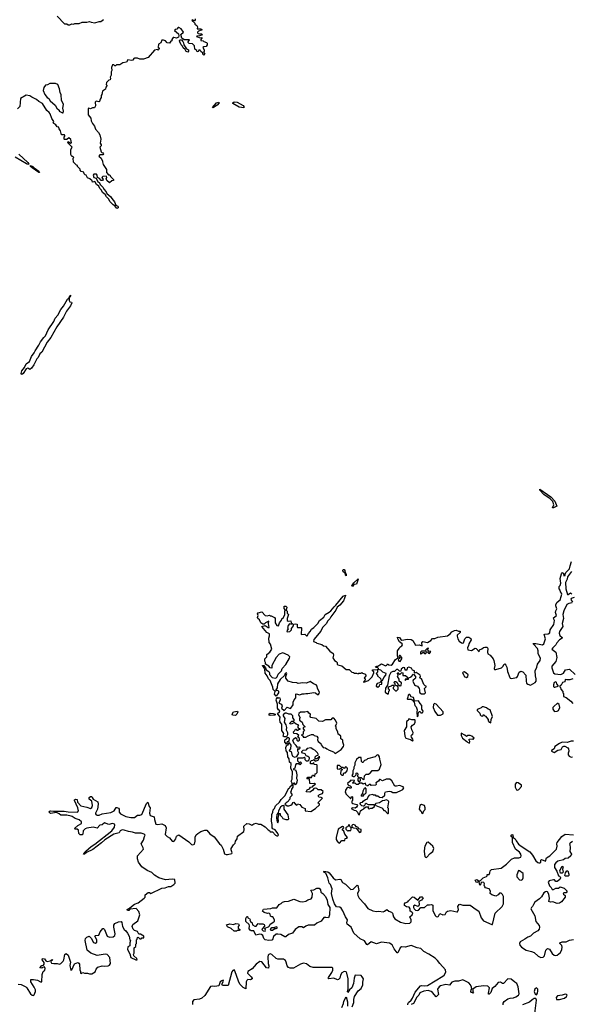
# Model space of a CAD drawing. Extents: x 2106670 to 2323771, y 35271 to 224896.
# Tile 306 of 419: x 2235327 to 2242807, y 162081 to 175434. Entities that reach past the tile are written whole.
import ezdxf

# ---------------------------------------------------------------- set-up
doc = ezdxf.new("R2010")
doc.units = 0

msp = doc.modelspace()

# ---------------------------------------------------------------- linework, layer by layer
at = {"layer": '0CON20XD'}
for points in [[(2235833, 175483), (2235935, 175379), (2235965, 175377), (2235986, 175364), (2236006, 175364), (2236035, 175378), (2236055, 175373), (2236075, 175380), (2236135, 175380), (2236175, 175402), (2236235, 175399), (2236275, 175408), (2236295, 175398), (2236345, 175390), (2236405, 175410), (2236425, 175408), (2236463, 175437)], [(2237620, 175145), (2237630, 175155), (2237625, 175160), (2237555, 175161), (2237526, 175185), (2237512, 175235), (2237547, 175265), (2237518, 175308), (2237485, 175330), (2237475, 175327), (2237456, 175304), (2237435, 175300), (2237427, 175285), (2237480, 175240), (2237486, 175214), (2237481, 175195), (2237455, 175183), (2237415, 175194), (2237409, 175191), (2237390, 175165), (2237390, 175145), (2237378, 175142), (2237356, 175114), (2237325, 175119), (2237302, 175145), (2237275, 175158), (2237255, 175158), (2237240, 175120), (2237208, 175102), (2237210, 175085), (2237200, 175065), (2237218, 175045), (2237215, 175030), (2237205, 175020), (2237195, 175028), (2237155, 175020), (2237068, 174922), (2237005, 174900), (2236955, 174900), (2236925, 174912), (2236885, 174910), (2236874, 174906), (2236860, 174885), (2236845, 174880), (2236795, 174890), (2236775, 174858), (2236725, 174848), (2236685, 174820), (2236638, 174822), (2236625, 174810), (2236615, 174810), (2236605, 174820), (2236585, 174820), (2236570, 174785), (2236578, 174745), (2236568, 174725), (2236567, 174683), (2236552, 174655), (2236558, 174635), (2236552, 174618), (2236535, 174612), (2236505, 174580), (2236500, 174555), (2236510, 174545), (2236510, 174535), (2236493, 174517), (2236488, 174492), (2236450, 174465), (2236442, 174418), (2236432, 174405), (2236432, 174378), (2236418, 174355), (2236410, 174325), (2236398, 174322), (2236365, 174330), (2236350, 174315), (2236353, 174265), (2236342, 174238), (2236315, 174237), (2236285, 174223), (2236265, 174232), (2236255, 174230), (2236257, 174145), (2236290, 174100), (2236294, 174064), (2236314, 174024), (2236341, 173991), (2236355, 173948), (2236396, 173906), (2236412, 173872), (2236426, 173815), (2236418, 173758), (2236430, 173735), (2236430, 173725), (2236414, 173704), (2236433, 173643), (2236442, 173632), (2236455, 173630), (2236462, 173615), (2236455, 173600), (2236415, 173600), (2236400, 173585), (2236430, 173555), (2236450, 173515), (2236448, 173505), (2236458, 173468), (2236502, 173402), (2236502, 173362), (2236532, 173332), (2236548, 173328), (2236560, 173305), (2236600, 173265), (2236600, 173255), (2236575, 173250), (2236545, 173220), (2236510, 173255), (2236500, 173285), (2236510, 173295), (2236505, 173310), (2236452, 173308), (2236442, 173295), (2236460, 173265), (2236450, 173255), (2236433, 173253), (2236409, 173279), (2236380, 173295), (2236377, 173327), (2236368, 173338), (2236333, 173337), (2236324, 173325), (2236334, 173294), (2236363, 173283), (2236387, 173235), (2236404, 173224), (2236423, 173193), (2236459, 173159), (2236466, 173135), (2236500, 173100), (2236508, 173075), (2236561, 173031), (2236575, 173007), (2236611, 172965), (2236630, 172920), (2236656, 172906), (2236664, 172895), (2236660, 172880), (2236645, 172874), (2236618, 172908), (2236592, 172921), (2236553, 172963), (2236532, 173005), (2236503, 173033), (2236485, 173063), (2236449, 173089), (2236435, 173123), (2236414, 173144), (2236400, 173175), (2236368, 173198), (2236345, 173240), (2236315, 173230), (2236308, 173248), (2236280, 173275), (2236245, 173290), (2236230, 173325), (2236215, 173330), (2236200, 173345), (2236198, 173368), (2236160, 173375), (2236148, 173395), (2236147, 173407), (2236110, 173445), (2236110, 173455), (2236095, 173460), (2236055, 173500), (2236050, 173555), (2236060, 173565), (2236048, 173578), (2236035, 173580), (2236018, 173605), (2236022, 173675), (2236040, 173705), (2235980, 173765), (2235985, 173780), (2236015, 173760), (2236028, 173762), (2236018, 173808), (2235995, 173830), (2235965, 173810), (2235935, 173810), (2235930, 173815), (2235928, 173842), (2235940, 173855), (2235940, 173865), (2235935, 173870), (2235895, 173870), (2235882, 173925), (2235862, 173955), (2235858, 173978), (2235835, 173980), (2235819, 174009), (2235788, 174025), (2235782, 174035), (2235790, 174055), (2235763, 174093), (2235740, 174155), (2235728, 174175), (2235695, 174200), (2235636, 174296), (2235584, 174324), (2235555, 174350), (2235492, 174382), (2235465, 174401), (2235415, 174408), (2235338, 174365), (2235328, 174255), (2235297, 174223)], [(2237708, 175445), (2237705, 175430), (2237695, 175420), (2237685, 175420), (2237675, 175430), (2237660, 175425), (2237700, 175385), (2237702, 175372), (2237728, 175355), (2237738, 175335), (2237735, 175310), (2237785, 175310), (2237800, 175295), (2237753, 175277), (2237738, 175265), (2237738, 175255), (2237748, 175248), (2237765, 175242), (2237795, 175242), (2237800, 175235), (2237795, 175222), (2237767, 175213), (2237728, 175212), (2237722, 175205), (2237775, 175188), (2237795, 175190), (2237798, 175182), (2237783, 175167), (2237785, 175150), (2237815, 175148), (2237825, 175138), (2237860, 175125), (2237867, 175117), (2237868, 175095), (2237855, 175072), (2237823, 175067), (2237810, 175055), (2237830, 175025), (2237827, 175003), (2237820, 174995), (2237838, 174965), (2237825, 174952), (2237810, 174965), (2237808, 174978), (2237780, 175005), (2237775, 175020), (2237755, 175020), (2237748, 175002), (2237735, 175000), (2237728, 175018), (2237700, 175035), (2237698, 175078), (2237668, 175108), (2237625, 175110), (2237610, 175125), (2237610, 175135), (2237620, 175145)], [(2237605, 174994), (2237582, 175002), (2237569, 175029), (2237542, 175052), (2237536, 175076), (2237515, 175095), (2237496, 175135), (2237493, 175145), (2237500, 175160), (2237519, 175159), (2237539, 175139), (2237549, 175119), (2237551, 175091), (2237590, 175040), (2237614, 175024), (2237618, 175005), (2237605, 174994)], [(2235915, 174170), (2235922, 174195), (2235910, 174235), (2235922, 174285), (2235894, 174344), (2235891, 174415), (2235876, 174446), (2235866, 174495), (2235844, 174554), (2235813, 174567), (2235755, 174568), (2235735, 174567), (2235705, 174552), (2235675, 174548), (2235652, 174515), (2235647, 174475), (2235669, 174419), (2235697, 174377), (2235720, 174365), (2235738, 174335), (2235806, 174276), (2235830, 174235), (2235860, 174205), (2235864, 174194), (2235905, 174170), (2235915, 174170)], [(2237945, 174240), (2237942, 174245), (2237994, 174305), (2238028, 174315), (2238033, 174305), (2238005, 174273), (2237955, 174243), (2237945, 174240)], [(2238365, 174239), (2238305, 174248), (2238219, 174295), (2238219, 174305), (2238235, 174321), (2238276, 174316), (2238355, 174271), (2238367, 174255), (2238365, 174239)], [(2235315, 173610), (2235438, 173498), (2235450, 173475), (2235435, 173471), (2235417, 173477), (2235265, 173570)], [(2235585, 173361), (2235494, 173424), (2235474, 173445), (2235472, 173458), (2235505, 173445), (2235524, 173424), (2235585, 173381), (2235595, 173362), (2235585, 173361)], [(2235355, 170624), (2235346, 170635), (2235355, 170670), (2235391, 170719), (2235415, 170766), (2235460, 170800), (2235485, 170865), (2235525, 170915), (2235536, 170945), (2235588, 171022), (2235610, 171065), (2235655, 171125), (2235677, 171145), (2235714, 171226), (2235789, 171341), (2235808, 171385), (2235842, 171425), (2235883, 171505), (2235922, 171548), (2235975, 171643), (2235994, 171656), (2235996, 171664), (2236005, 171689), (2236015, 171698), (2236016, 171686), (2236005, 171667), (2235996, 171664), (2235996, 171625), (2236005, 171609), (2236027, 171605), (2236033, 171595), (2236015, 171554), (2235961, 171479), (2235919, 171401), (2235830, 171270), (2235748, 171125), (2235701, 171059), (2235625, 170927), (2235600, 170900), (2235575, 170853), (2235557, 170833), (2235517, 170755), (2235485, 170709), (2235465, 170688), (2235435, 170706), (2235415, 170699), (2235372, 170635), (2235355, 170624)], [(2242565, 168815), (2242550, 168815), (2242570, 168855), (2242558, 168898), (2242518, 168938), (2242435, 168994), (2242381, 169055), (2242382, 169068), (2242530, 168965), (2242585, 168904), (2242612, 168835), (2242565, 168815)], [(2242136, 166596), (2242150, 166590), (2242190, 166545), (2242194, 166464), (2242201, 166435), (2242215, 166422), (2242255, 166409), (2242315, 166444), (2242328, 166465), (2242332, 166495), (2242319, 166535), (2242317, 166605), (2242341, 166655), (2242348, 166692), (2242384, 166745), (2242387, 166775), (2242359, 166835), (2242356, 166875), (2242346, 166905), (2242294, 166964), (2242290, 166975), (2242325, 166976), (2242415, 166956), (2242435, 166970), (2242456, 167035), (2242440, 167095), (2242448, 167102), (2242495, 167104), (2242515, 167118), (2242520, 167160), (2242569, 167231), (2242580, 167285), (2242568, 167305), (2242566, 167324), (2242606, 167355), (2242592, 167395), (2242595, 167415), (2242612, 167445), (2242597, 167485), (2242597, 167503), (2242616, 167534), (2242655, 167567), (2242669, 167609), (2242679, 167645), (2242675, 167658), (2242658, 167675), (2242657, 167697), (2242643, 167713), (2242640, 167745), (2242655, 167760), (2242665, 167790), (2242657, 167855), (2242675, 167920), (2242688, 167938), (2242700, 167925), (2242705, 167890), (2242722, 167895), (2242722, 167915), (2242732, 167938), (2242784, 167985), (2242790, 168025), (2242810, 168085)], [(2239755, 167892), (2239745, 167902), (2239738, 167928), (2239714, 167945), (2239708, 167965), (2239712, 167978), (2239725, 167978), (2239736, 167966), (2239742, 167932), (2239755, 167910), (2239755, 167892)], [(2239835, 167746), (2239829, 167755), (2239856, 167795), (2239915, 167852), (2239918, 167845), (2239895, 167780), (2239858, 167772), (2239845, 167750), (2239835, 167746)], [(2242808, 167952), (2242755, 167878), (2242752, 167848), (2242730, 167800), (2242731, 167715), (2242755, 167640), (2242765, 167640), (2242795, 167660), (2242813, 167643)], [(2238750, 164475), (2238750, 164520), (2238741, 164565), (2238746, 164655), (2238761, 164685), (2238764, 164716), (2238784, 164736), (2238797, 164773), (2238850, 164820), (2238872, 164858), (2238928, 164912), (2238973, 165007), (2238988, 165015), (2238994, 165036), (2239022, 165058), (2239022, 165078), (2239010, 165105), (2239020, 165135), (2239024, 165234), (2239002, 165285), (2239010, 165345), (2238984, 165364), (2238979, 165409), (2238963, 165435), (2238957, 165497), (2238938, 165518), (2238936, 165564), (2238943, 165587), (2238952, 165598), (2238965, 165600), (2238975, 165630), (2238995, 165610), (2239002, 165595), (2238998, 165545), (2238980, 165525), (2238992, 165512), (2239008, 165508), (2239021, 165451), (2239054, 165434), (2239085, 165440), (2239110, 165485), (2239098, 165515), (2239100, 165545), (2239105, 165550), (2239115, 165542), (2239132, 165555), (2239125, 165568), (2239092, 165562), (2239075, 165590), (2239052, 165612), (2239032, 165655), (2239038, 165675), (2239065, 165700), (2239078, 165688), (2239083, 165663), (2239093, 165653), (2239107, 165653), (2239120, 165665), (2239120, 165685), (2239100, 165705), (2239110, 165725), (2239085, 165750), (2239042, 165752), (2239040, 165775), (2239058, 165792), (2239065, 165810), (2239075, 165810), (2239085, 165800), (2239105, 165800), (2239112, 165808), (2239128, 165812), (2239128, 165818), (2239112, 165822), (2239103, 165833), (2239102, 165858), (2239110, 165865), (2239075, 165880), (2239055, 165900), (2239045, 165900), (2239017, 165883), (2238995, 165880), (2238990, 165895), (2239015, 165920), (2239045, 165920), (2239050, 165925), (2239050, 165945), (2239030, 165965), (2239032, 165995), (2239007, 166017), (2238975, 166017), (2238945, 166030), (2238925, 166031), (2238900, 166005), (2238898, 165995), (2238924, 165955), (2238912, 165905), (2238935, 165870), (2238943, 165835), (2238942, 165805), (2238958, 165768), (2238957, 165735), (2238945, 165710), (2238915, 165708), (2238898, 165715), (2238908, 165755), (2238880, 165795), (2238882, 165882), (2238861, 165905), (2238856, 165945), (2238860, 165975), (2238822, 166025), (2238848, 166045), (2238852, 166062), (2238835, 166073), (2238822, 166095), (2238822, 166152), (2238804, 166205), (2238815, 166240), (2238825, 166230), (2238838, 166242), (2238856, 166236), (2238858, 166212), (2238840, 166165), (2238879, 166149), (2238887, 166125), (2238878, 166098), (2238915, 166066), (2238955, 166110), (2238995, 166092), (2239005, 166098), (2239035, 166140), (2239033, 166177), (2239048, 166212), (2239070, 166235), (2239072, 166255), (2239070, 166285), (2239075, 166290), (2239125, 166278), (2239155, 166290), (2239185, 166290), (2239205, 166298), (2239236, 166294), (2239315, 166310), (2239340, 166305), (2239365, 166282), (2239377, 166283), (2239388, 166295), (2239392, 166315), (2239363, 166363), (2239360, 166395), (2239348, 166415), (2239309, 166429), (2239265, 166457), (2239215, 166437), (2239165, 166440), (2239105, 166432), (2239085, 166442), (2239025, 166446), (2238965, 166463), (2238937, 166505), (2238937, 166525), (2238951, 166565), (2238945, 166576), (2238928, 166565), (2238918, 166542), (2238861, 166485), (2238821, 166429), (2238819, 166371), (2238800, 166345), (2238800, 166335), (2238805, 166330), (2238815, 166340), (2238826, 166336), (2238836, 166326), (2238836, 166305), (2238805, 166260), (2238781, 166285), (2238790, 166325), (2238762, 166352), (2238760, 166380), (2238722, 166472), (2238701, 166495), (2238683, 166535), (2238655, 166570), (2238650, 166625), (2238640, 166635), (2238638, 166648), (2238622, 166662), (2238620, 166675), (2238640, 166675), (2238640, 166665), (2238660, 166645), (2238670, 166615), (2238704, 166594), (2238712, 166575), (2238712, 166552), (2238752, 166512), (2238790, 166505), (2238805, 166508), (2238818, 166522), (2238833, 166557), (2238876, 166604), (2238888, 166635), (2238935, 166691), (2238986, 166775), (2238990, 166795), (2238966, 166816), (2238893, 166847), (2238845, 166830), (2238805, 166782), (2238748, 166675), (2238745, 166640), (2238722, 166642), (2238706, 166666), (2238662, 166692), (2238662, 166715), (2238652, 166735), (2238650, 166765), (2238678, 166795), (2238680, 166825), (2238718, 166855), (2238748, 166895), (2238726, 166966), (2238708, 166988), (2238707, 167045), (2238716, 167076), (2238714, 167104), (2238680, 167125), (2238610, 167205), (2238655, 167218), (2238695, 167189), (2238708, 167192), (2238702, 167245), (2238707, 167275), (2238660, 167255), (2238642, 167238), (2238625, 167238), (2238598, 167255), (2238580, 167295), (2238555, 167313), (2238552, 167325), (2238561, 167355), (2238553, 167375), (2238561, 167389), (2238612, 167402), (2238655, 167353), (2238683, 167347), (2238715, 167360), (2238725, 167350), (2238735, 167350), (2238780, 167325), (2238792, 167312), (2238792, 167278), (2238792, 167255), (2238815, 167218), (2238838, 167215), (2238848, 167255), (2238875, 167290), (2238882, 167308), (2238902, 167325), (2238920, 167365), (2238924, 167416), (2238930, 167425), (2238915, 167450), (2238912, 167475), (2238915, 167480), (2238935, 167480), (2238947, 167465), (2238940, 167425), (2238952, 167412), (2238953, 167383), (2238970, 167365), (2238953, 167315), (2238952, 167285), (2238965, 167278), (2239005, 167280), (2239010, 167255), (2239020, 167245), (2239015, 167230), (2238985, 167240), (2238965, 167220), (2238960, 167185), (2238968, 167175), (2238950, 167145), (2238952, 167132), (2238990, 167135), (2239012, 167158), (2239013, 167177), (2239040, 167215), (2239040, 167235), (2239072, 167242), (2239088, 167235), (2239088, 167198), (2239095, 167190), (2239145, 167190), (2239150, 167185), (2239142, 167095), (2239195, 167100), (2239215, 167078), (2239225, 167080), (2239241, 167109), (2239267, 167135), (2239283, 167167), (2239315, 167190), (2239371, 167245), (2239391, 167285), (2239449, 167331), (2239469, 167365), (2239525, 167397), (2239545, 167417), (2239589, 167471), (2239615, 167495), (2239712, 167618), (2239745, 167630), (2239746, 167626), (2239716, 167554), (2239666, 167494), (2239632, 167465), (2239612, 167425), (2239544, 167336), (2239531, 167309), (2239505, 167279), (2239481, 167239), (2239435, 167192), (2239411, 167139), (2239315, 167026), (2239313, 167003), (2239348, 166988), (2239355, 166980), (2239422, 166962), (2239445, 166940), (2239475, 166938), (2239531, 166871), (2239578, 166838), (2239582, 166815), (2239575, 166780), (2239594, 166744), (2239619, 166729), (2239630, 166715), (2239633, 166693), (2239640, 166685), (2239695, 166670), (2239755, 166622), (2239795, 166620), (2239830, 166585), (2239855, 166580), (2239865, 166570), (2239895, 166570), (2239915, 166562), (2239925, 166570), (2239955, 166570), (2239965, 166580), (2239975, 166570), (2240015, 166560), (2240020, 166535), (2240000, 166505), (2240010, 166495), (2240010, 166475), (2239990, 166455), (2239995, 166450), (2240055, 166472), (2240105, 166520), (2240130, 166575), (2240128, 166588), (2240110, 166605), (2240112, 166618), (2240175, 166620), (2240180, 166615), (2240177, 166583), (2240160, 166565), (2240180, 166545), (2240180, 166535), (2240218, 166498), (2240222, 166482), (2240232, 166472), (2240245, 166470), (2240266, 166514), (2240290, 166545), (2240297, 166567), (2240250, 166585), (2240225, 166610), (2240192, 166622), (2240190, 166635), (2240178, 166648), (2240155, 166650), (2240152, 166658), (2240165, 166668), (2240175, 166660), (2240235, 166700), (2240285, 166672), (2240305, 166680), (2240315, 166700), (2240333, 166683), (2240362, 166678), (2240382, 166695), (2240424, 166756), (2240450, 166775), (2240460, 166795), (2240452, 166805), (2240448, 166875), (2240472, 166905), (2240480, 166925), (2240509, 166941), (2240518, 166955), (2240515, 166970), (2240478, 166995), (2240454, 167035), (2240448, 167055), (2240452, 167058), (2240476, 167056), (2240495, 167028), (2240508, 167018), (2240585, 167031), (2240635, 167028), (2240656, 167016), (2240695, 166952), (2240745, 166957), (2240785, 166940), (2240782, 166985), (2240795, 167000), (2240855, 166989), (2240902, 167015), (2240925, 167041), (2240955, 167042), (2240995, 167059), (2241130, 167080), (2241165, 167106), (2241188, 167132), (2241225, 167152), (2241245, 167153), (2241275, 167142), (2241299, 167139), (2241301, 167125), (2241261, 167085), (2241259, 167075), (2241270, 167035), (2241286, 167006), (2241318, 166985), (2241335, 166980), (2241347, 166985), (2241363, 167037), (2241385, 167062), (2241415, 167062), (2241442, 167042), (2241448, 167022), (2241415, 166970), (2241412, 166945), (2241400, 166915), (2241405, 166890), (2241455, 166880), (2241505, 166910), (2241515, 166908), (2241555, 166863), (2241562, 166888), (2241595, 166903), (2241615, 166920), (2241636, 166926), (2241665, 166922), (2241674, 166905), (2241668, 166855), (2241674, 166835), (2241706, 166816), (2241747, 166767), (2241758, 166745), (2241770, 166675), (2241761, 166635), (2241765, 166620), (2241785, 166619), (2241862, 166645), (2241881, 166665), (2241891, 166689), (2241907, 166697), (2241921, 166681), (2241932, 166652), (2241942, 166595), (2241971, 166515), (2241978, 166505), (2241991, 166501), (2242066, 166514), (2242076, 166525), (2242100, 166585), (2242123, 166597), (2242136, 166596)], [(2242845, 167598), (2242805, 167582), (2242801, 167571), (2242822, 167535)], [(2242820, 167525), (2242774, 167516), (2242748, 167505), (2242704, 167416), (2242694, 167365), (2242700, 167315), (2242682, 167245), (2242692, 167205), (2242646, 167135), (2242641, 167115), (2242653, 167083), (2242682, 167055), (2242682, 167045), (2242645, 167023), (2242611, 166985), (2242596, 166954), (2242555, 166917), (2242544, 166895), (2242598, 166855), (2242609, 166785), (2242595, 166732), (2242541, 166665), (2242541, 166645), (2242563, 166575), (2242585, 166561), (2242665, 166553), (2242699, 166571), (2242728, 166615), (2242784, 166624), (2242858, 166555)], [(2240485, 166732), (2240508, 166765), (2240510, 166785), (2240485, 166810), (2240475, 166810), (2240470, 166795), (2240480, 166785), (2240480, 166775), (2240460, 166755), (2240470, 166735), (2240485, 166732)], [(2240765, 166832), (2240795, 166850), (2240805, 166850), (2240815, 166840), (2240835, 166840), (2240845, 166860), (2240855, 166860), (2240872, 166842), (2240885, 166840), (2240900, 166865), (2240875, 166870), (2240862, 166882), (2240860, 166895), (2240870, 166905), (2240865, 166910), (2240850, 166905), (2240830, 166885), (2240840, 166875), (2240835, 166870), (2240785, 166872), (2240775, 166868), (2240762, 166855), (2240760, 166835), (2240765, 166832)], [(2240315, 166290), (2240328, 166292), (2240333, 166327), (2240340, 166335), (2240340, 166345), (2240330, 166355), (2240330, 166385), (2240368, 166402), (2240375, 166410), (2240398, 166408), (2240400, 166385), (2240390, 166375), (2240390, 166365), (2240422, 166332), (2240435, 166330), (2240460, 166355), (2240460, 166385), (2240448, 166398), (2240432, 166402), (2240420, 166415), (2240420, 166425), (2240400, 166445), (2240412, 166458), (2240427, 166457), (2240446, 166446), (2240453, 166423), (2240462, 166412), (2240485, 166402), (2240498, 166405), (2240502, 166442), (2240473, 166463), (2240472, 166492), (2240452, 166525), (2240460, 166545), (2240460, 166555), (2240450, 166565), (2240455, 166580), (2240475, 166560), (2240485, 166560), (2240502, 166578), (2240515, 166580), (2240520, 166575), (2240522, 166542), (2240558, 166538), (2240590, 166515), (2240570, 166490), (2240555, 166490), (2240553, 166473), (2240570, 166490), (2240598, 166492), (2240602, 166508), (2240635, 166520), (2240665, 166560), (2240692, 166525), (2240692, 166505), (2240684, 166496), (2240664, 166476), (2240660, 166465), (2240680, 166415), (2240693, 166403), (2240720, 166395), (2240742, 166365), (2240750, 166345), (2240747, 166317), (2240754, 166304), (2240775, 166292), (2240815, 166292), (2240828, 166305), (2240818, 166362), (2240840, 166385), (2240840, 166395), (2240825, 166400), (2240805, 166420), (2240778, 166485), (2240750, 166515), (2240760, 166525), (2240756, 166545), (2240705, 166580), (2240682, 166572), (2240680, 166605), (2240655, 166610), (2240640, 166640), (2240605, 166652), (2240580, 166645), (2240575, 166612), (2240552, 166612), (2240550, 166645), (2240535, 166650), (2240520, 166645), (2240500, 166625), (2240495, 166600), (2240475, 166600), (2240455, 166622), (2240435, 166622), (2240407, 166593), (2240385, 166593), (2240360, 166580), (2240339, 166535), (2240312, 166408), (2240285, 166370), (2240283, 166313), (2240315, 166290)], [(2241385, 166513), (2241402, 166525), (2241408, 166548), (2241377, 166577), (2241355, 166588), (2241340, 166585), (2241332, 166575), (2241350, 166545), (2241353, 166525), (2241385, 166513)], [(2240185, 166380), (2240208, 166402), (2240212, 166418), (2240237, 166423), (2240238, 166445), (2240228, 166458), (2240222, 166458), (2240208, 166442), (2240175, 166430), (2240163, 166417), (2240160, 166395), (2240185, 166380)], [(2242585, 166380), (2242630, 166395), (2242630, 166405), (2242612, 166425), (2242607, 166445), (2242595, 166453), (2242573, 166445), (2242564, 166415), (2242565, 166390), (2242575, 166380), (2242585, 166380)], [(2242827, 166493), (2242785, 166481), (2242745, 166482), (2242723, 166485), (2242718, 166452), (2242688, 166445), (2242669, 166411), (2242650, 166395), (2242650, 166385), (2242660, 166375), (2242663, 166353), (2242690, 166325), (2242690, 166305), (2242700, 166295), (2242700, 166255), (2242735, 166242), (2242801, 166191), (2242828, 166158)], [(2240715, 165980), (2240730, 165995), (2240730, 166025), (2240745, 166050), (2240755, 166050), (2240765, 166032), (2240785, 166032), (2240795, 166040), (2240797, 166055), (2240782, 166082), (2240778, 166135), (2240755, 166160), (2240736, 166196), (2240682, 166192), (2240665, 166240), (2240635, 166252), (2240615, 166280), (2240605, 166282), (2240593, 166275), (2240592, 166248), (2240580, 166225), (2240585, 166220), (2240637, 166217), (2240650, 166210), (2240678, 166178), (2240687, 166135), (2240702, 166115), (2240718, 166075), (2240710, 166045), (2240715, 165980)], [(2241035, 166000), (2241070, 166020), (2241070, 166045), (2240975, 166149), (2240952, 166158), (2240940, 166145), (2240932, 166105), (2240955, 166050), (2240993, 166003), (2241035, 166000)], [(2241715, 165900), (2241718, 165942), (2241736, 165985), (2241706, 166076), (2241680, 166085), (2241655, 166103), (2241615, 166116), (2241600, 166115), (2241585, 166102), (2241542, 166085), (2241532, 166075), (2241532, 166065), (2241568, 166028), (2241570, 166005), (2241583, 165993), (2241605, 165990), (2241615, 166010), (2241632, 165992), (2241645, 165990), (2241680, 165945), (2241680, 165925), (2241692, 165905), (2241715, 165900)], [(2242585, 166050), (2242615, 166054), (2242635, 166067), (2242652, 166105), (2242640, 166145), (2242625, 166160), (2242615, 166160), (2242572, 166125), (2242558, 166105), (2242558, 166085), (2242574, 166054), (2242585, 166050)], [(2238255, 165998), (2238213, 166003), (2238208, 166015), (2238224, 166046), (2238280, 166055), (2238283, 166045), (2238271, 166015), (2238255, 165998)], [(2238725, 165996), (2238712, 166001), (2238704, 166015), (2238723, 166027), (2238765, 166026), (2238792, 166015), (2238792, 166005), (2238785, 166001), (2238725, 165996)], [(2239605, 165480), (2239688, 165535), (2239717, 165575), (2239722, 165595), (2239708, 165638), (2239710, 165665), (2239682, 165682), (2239680, 165715), (2239655, 165740), (2239643, 165743), (2239640, 165775), (2239620, 165815), (2239620, 165845), (2239610, 165855), (2239627, 165895), (2239610, 165935), (2239585, 165960), (2239565, 165960), (2239545, 165940), (2239475, 165938), (2239435, 165918), (2239385, 165920), (2239345, 165957), (2239275, 165970), (2239267, 165985), (2239272, 166015), (2239248, 166028), (2239235, 166050), (2239195, 166042), (2239135, 166042), (2239114, 166026), (2239107, 166005), (2239128, 165965), (2239120, 165955), (2239120, 165935), (2239156, 165906), (2239168, 165875), (2239200, 165845), (2239170, 165835), (2239170, 165815), (2239190, 165795), (2239170, 165775), (2239170, 165745), (2239150, 165735), (2239170, 165715), (2239172, 165702), (2239207, 165703), (2239238, 165722), (2239285, 165740), (2239305, 165740), (2239318, 165728), (2239355, 165718), (2239368, 165695), (2239363, 165667), (2239372, 165645), (2239409, 165619), (2239415, 165600), (2239444, 165564), (2239475, 165560), (2239490, 165545), (2239525, 165527), (2239580, 165505), (2239605, 165480)], [(2240655, 165653), (2240662, 165658), (2240660, 165675), (2240638, 165705), (2240633, 165723), (2240645, 165740), (2240658, 165742), (2240662, 165765), (2240642, 165805), (2240636, 165845), (2240652, 165868), (2240682, 165885), (2240690, 165905), (2240690, 165935), (2240685, 165940), (2240645, 165940), (2240605, 165950), (2240595, 165930), (2240570, 165915), (2240570, 165845), (2240542, 165795), (2240551, 165715), (2240565, 165690), (2240625, 165670), (2240655, 165653)], [(2241425, 165623), (2241432, 165645), (2241420, 165665), (2241422, 165678), (2241465, 165680), (2241475, 165670), (2241488, 165688), (2241460, 165715), (2241436, 165726), (2241403, 165727), (2241385, 165712), (2241365, 165732), (2241312, 165758), (2241312, 165725), (2241331, 165691), (2241392, 165645), (2241398, 165635), (2241425, 165623)], [(2238945, 165610), (2238924, 165634), (2238924, 165666), (2238950, 165685), (2238952, 165698), (2238975, 165700), (2238983, 165685), (2238976, 165654), (2238968, 165642), (2238955, 165640), (2238945, 165610)], [(2242835, 165648), (2242805, 165648), (2242752, 165632), (2242685, 165634), (2242645, 165619), (2242584, 165575), (2242572, 165545), (2242537, 165525), (2242537, 165515), (2242575, 165496), (2242624, 165526), (2242670, 165535), (2242688, 165572), (2242705, 165581), (2242720, 165580), (2242759, 165559), (2242769, 165545), (2242774, 165515), (2242765, 165485), (2242766, 165465), (2242779, 165445), (2242805, 165431), (2242825, 165436)], [(2239275, 164694), (2239340, 164735), (2239390, 164785), (2239390, 164795), (2239370, 164815), (2239432, 164875), (2239416, 164886), (2239382, 164892), (2239373, 164907), (2239393, 164927), (2239435, 164940), (2239440, 164965), (2239415, 164990), (2239375, 164990), (2239358, 165008), (2239335, 165010), (2239315, 165008), (2239298, 164982), (2239262, 164958), (2239210, 164960), (2239225, 164990), (2239255, 165002), (2239270, 165025), (2239295, 165030), (2239312, 165048), (2239340, 165065), (2239325, 165080), (2239315, 165070), (2239263, 165073), (2239258, 165138), (2239225, 165140), (2239220, 165145), (2239235, 165160), (2239265, 165160), (2239278, 165152), (2239290, 165165), (2239295, 165190), (2239308, 165188), (2239325, 165170), (2239330, 165175), (2239332, 165208), (2239345, 165210), (2239360, 165225), (2239360, 165325), (2239355, 165330), (2239322, 165332), (2239315, 165360), (2239295, 165340), (2239272, 165342), (2239270, 165375), (2239282, 165388), (2239305, 165390), (2239315, 165400), (2239335, 165380), (2239375, 165390), (2239397, 165437), (2239382, 165438), (2239355, 165410), (2239332, 165412), (2239332, 165435), (2239345, 165450), (2239380, 165465), (2239365, 165490), (2239329, 165529), (2239305, 165538), (2239275, 165560), (2239225, 165552), (2239205, 165528), (2239165, 165522), (2239150, 165505), (2239150, 165495), (2239195, 165480), (2239207, 165457), (2239235, 165448), (2239246, 165436), (2239252, 165425), (2239248, 165392), (2239235, 165380), (2239215, 165380), (2239200, 165395), (2239197, 165417), (2239185, 165428), (2239165, 165418), (2239095, 165420), (2239092, 165382), (2239115, 165360), (2239125, 165360), (2239135, 165370), (2239150, 165355), (2239125, 165330), (2239115, 165340), (2239075, 165342), (2239067, 165327), (2239057, 165283), (2239040, 165275), (2239040, 165265), (2239065, 165260), (2239075, 165240), (2239083, 165195), (2239078, 165145), (2239090, 165125), (2239087, 165095), (2239076, 165064), (2239065, 165058), (2239055, 165080), (2239045, 165080), (2239032, 165068), (2239032, 165025), (2239013, 164997), (2239010, 164975), (2238998, 164955), (2239015, 164930), (2239016, 164914), (2238992, 164885), (2238990, 164865), (2238975, 164850), (2238969, 164831), (2238938, 164815), (2238923, 164793), (2238955, 164772), (2238975, 164772), (2239005, 164780), (2239022, 164795), (2239032, 164818), (2239045, 164820), (2239065, 164792), (2239083, 164783), (2239090, 164785), (2239095, 164800), (2239125, 164792), (2239152, 164755), (2239197, 164737), (2239200, 164705), (2239275, 164694)], [(2239935, 165100), (2239948, 165115), (2239943, 165157), (2239957, 165157), (2239982, 165132), (2239995, 165130), (2240000, 165135), (2240003, 165177), (2240025, 165200), (2240055, 165200), (2240073, 165217), (2240085, 165220), (2240105, 165250), (2240185, 165253), (2240205, 165270), (2240230, 165335), (2240209, 165405), (2240207, 165435), (2240191, 165461), (2240175, 165466), (2240145, 165437), (2240045, 165408), (2240030, 165395), (2240003, 165387), (2239992, 165378), (2239985, 165360), (2239975, 165360), (2239963, 165373), (2239955, 165428), (2239925, 165430), (2239895, 165400), (2239872, 165355), (2239873, 165325), (2239858, 165295), (2239858, 165275), (2239843, 165245), (2239842, 165205), (2239832, 165185), (2239855, 165170), (2239868, 165172), (2239888, 165192), (2239890, 165215), (2239898, 165218), (2239910, 165205), (2239908, 165175), (2239930, 165155), (2239911, 165139), (2239910, 165115), (2239922, 165102), (2239935, 165100)], [(2239715, 165190), (2239722, 165218), (2239745, 165220), (2239768, 165245), (2239772, 165275), (2239767, 165287), (2239758, 165298), (2239745, 165300), (2239725, 165280), (2239715, 165290), (2239692, 165292), (2239665, 165320), (2239632, 165318), (2239630, 165275), (2239665, 165270), (2239672, 165278), (2239685, 165280), (2239698, 165268), (2239698, 165262), (2239680, 165245), (2239678, 165208), (2239695, 165190), (2239715, 165190)], [(2239935, 164650), (2239947, 164703), (2239965, 164720), (2239995, 164730), (2240004, 164746), (2240025, 164760), (2240055, 164760), (2240060, 164755), (2240050, 164745), (2240050, 164735), (2240065, 164730), (2240088, 164742), (2240105, 164742), (2240138, 164765), (2240138, 164788), (2240056, 164786), (2240025, 164803), (2240013, 164797), (2240000, 164770), (2239985, 164767), (2239964, 164774), (2239944, 164794), (2239942, 164805), (2239954, 164816), (2239975, 164820), (2239984, 164836), (2240015, 164860), (2240040, 164865), (2240050, 164895), (2240075, 164920), (2240115, 164930), (2240122, 164922), (2240145, 164920), (2240155, 164910), (2240185, 164910), (2240205, 164890), (2240243, 164887), (2240280, 164915), (2240280, 164945), (2240288, 164962), (2240343, 164973), (2240365, 164968), (2240385, 164952), (2240435, 164954), (2240505, 164984), (2240521, 164995), (2240536, 165016), (2240528, 165028), (2240475, 165046), (2240435, 165038), (2240415, 165040), (2240375, 165112), (2240345, 165133), (2240295, 165133), (2240245, 165110), (2240215, 165128), (2240205, 165128), (2240192, 165108), (2240158, 165085), (2240160, 165065), (2240155, 165052), (2240095, 165050), (2240085, 165060), (2240065, 165060), (2240045, 165040), (2240038, 165048), (2240022, 165052), (2240015, 165080), (2239985, 165068), (2239965, 165080), (2239938, 165082), (2239915, 165060), (2239895, 165060), (2239875, 165080), (2239845, 165080), (2239840, 165085), (2239868, 165112), (2239868, 165118), (2239815, 165120), (2239810, 165105), (2239770, 165075), (2239775, 165060), (2239785, 165052), (2239810, 165045), (2239822, 165032), (2239822, 165018), (2239815, 165010), (2239805, 165010), (2239795, 165020), (2239775, 165020), (2239765, 165012), (2239743, 164985), (2239740, 164955), (2239748, 164948), (2239748, 164935), (2239812, 164872), (2239818, 164872), (2239820, 164885), (2239832, 164898), (2239840, 164895), (2239840, 164845), (2239830, 164835), (2239832, 164815), (2239845, 164802), (2239899, 164789), (2239909, 164775), (2239895, 164753), (2239875, 164740), (2239844, 164746), (2239822, 164735), (2239863, 164713), (2239885, 164710), (2239908, 164685), (2239920, 164655), (2239935, 164650)], [(2242075, 164986), (2242095, 164994), (2242133, 165035), (2242132, 165052), (2242085, 165086), (2242065, 165090), (2242044, 165066), (2242044, 165025), (2242065, 164990), (2242075, 164986)], [(2239975, 164900), (2239962, 164902), (2239960, 164915), (2239982, 164938), (2239983, 164977), (2240005, 165020), (2240020, 165005), (2240020, 164945), (2240005, 164930), (2239992, 164928), (2239975, 164900)], [(2235305, 162356), (2235345, 162349), (2235409, 162319), (2235424, 162305), (2235474, 162225), (2235495, 162204), (2235515, 162200), (2235525, 162210), (2235540, 162255), (2235539, 162275), (2235524, 162315), (2235480, 162385), (2235480, 162415), (2235515, 162419), (2235566, 162406), (2235610, 162385), (2235628, 162385), (2235630, 162485), (2235644, 162526), (2235666, 162544), (2235674, 162565), (2235665, 162588), (2235635, 162582), (2235625, 162573), (2235602, 162575), (2235628, 162605), (2235648, 162612), (2235660, 162625), (2235658, 162648), (2235633, 162685), (2235638, 162702), (2235665, 162698), (2235680, 162670), (2235697, 162663), (2235738, 162672), (2235765, 162690), (2235770, 162685), (2235767, 162675), (2235752, 162668), (2235748, 162655), (2235759, 162639), (2235788, 162632), (2235835, 162633), (2235865, 162624), (2235885, 162632), (2235915, 162667), (2235926, 162685), (2235939, 162755), (2235955, 162768), (2235983, 162745), (2236002, 162692), (2236014, 162654), (2236007, 162605), (2236022, 162545), (2236035, 162550), (2236071, 162629), (2236115, 162648), (2236129, 162639), (2236138, 162625), (2236143, 162547), (2236152, 162525), (2236153, 162503), (2236165, 162500), (2236172, 162508), (2236185, 162510), (2236205, 162503), (2236245, 162502), (2236275, 162492), (2236305, 162493), (2236349, 162521), (2236364, 162556), (2236386, 162584), (2236445, 162603), (2236475, 162598), (2236525, 162602), (2236545, 162612), (2236556, 162634), (2236548, 162715), (2236515, 162756), (2236485, 162761), (2236375, 162743), (2236292, 162772), (2236242, 162815), (2236214, 162946), (2236219, 162971), (2236237, 162993), (2236267, 163007), (2236298, 162978), (2236328, 162918), (2236355, 162911), (2236372, 162925), (2236372, 162955), (2236347, 163005), (2236348, 163015), (2236402, 163018), (2236416, 163064), (2236452, 163108), (2236465, 163110), (2236476, 163096), (2236515, 163004), (2236545, 162991), (2236595, 162994), (2236615, 163012), (2236620, 163035), (2236602, 163125), (2236602, 163155), (2236618, 163175), (2236665, 163200), (2236702, 163202), (2236712, 163192), (2236722, 163135), (2236742, 163095), (2236768, 163075), (2236790, 163045), (2236812, 163005), (2236822, 162955), (2236830, 162945), (2236818, 162915), (2236820, 162875), (2236795, 162860), (2236788, 162825), (2236820, 162765), (2236832, 162715), (2236903, 162683), (2236918, 162682), (2236915, 162700), (2236875, 162740), (2236870, 162755), (2236880, 162775), (2236880, 162845), (2236900, 162865), (2236900, 162895), (2236910, 162905), (2236910, 162955), (2236920, 162965), (2236922, 162988), (2236935, 162990), (2236955, 162970), (2236975, 162970), (2236985, 162980), (2237008, 162982), (2237010, 163005), (2236965, 163030), (2236943, 163033), (2236926, 163066), (2236885, 163080), (2236865, 163100), (2236853, 163135), (2236862, 163165), (2236930, 163215), (2236956, 163296), (2236941, 163341), (2236905, 163380), (2236818, 163372), (2236805, 163353), (2236790, 163355), (2236782, 163365), (2236805, 163382), (2236822, 163388), (2236885, 163437), (2236934, 163456), (2237015, 163520), (2237026, 163535), (2237027, 163565), (2237071, 163599), (2237085, 163598), (2237105, 163582), (2237255, 163654), (2237301, 163659), (2237345, 163679), (2237375, 163679), (2237418, 163705), (2237434, 163725), (2237432, 163775), (2237395, 163780), (2237303, 163767), (2237215, 163798), (2237155, 163833), (2237117, 163867), (2237056, 163896), (2236985, 163945), (2236937, 164007), (2236923, 164055), (2236924, 164095), (2237004, 164185), (2237002, 164205), (2236976, 164255), (2237004, 164305), (2237021, 164355), (2237026, 164375), (2237015, 164389), (2236975, 164401), (2236895, 164400), (2236856, 164416), (2236803, 164423), (2236745, 164444), (2236715, 164449), (2236691, 164435), (2236674, 164406), (2236605, 164387), (2236481, 164309), (2236435, 164271), (2236318, 164182), (2236232, 164138), (2236207, 164115), (2236193, 164115), (2236203, 164135), (2236222, 164158), (2236295, 164221), (2236345, 164251), (2236575, 164435), (2236611, 164485), (2236616, 164515), (2236611, 164525), (2236585, 164534), (2236535, 164521), (2236475, 164542), (2236445, 164516), (2236415, 164509), (2236375, 164468), (2236325, 164484), (2236235, 164470), (2236215, 164461), (2236186, 164435), (2236183, 164387), (2236172, 164378), (2236145, 164378), (2236129, 164395), (2236122, 164442), (2236105, 164454), (2236080, 164455), (2236072, 164465), (2236115, 164504), (2236163, 164535), (2236163, 164555), (2236134, 164584), (2236080, 164600), (2236036, 164626), (2236024, 164634), (2235965, 164646), (2235885, 164648), (2235862, 164665), (2235825, 164680), (2235745, 164669), (2235726, 164685), (2235732, 164698), (2235745, 164704), (2235785, 164698), (2235931, 164701), (2235985, 164691), (2236110, 164685), (2236122, 164705), (2236117, 164745), (2236070, 164845), (2236070, 164855), (2236085, 164862), (2236105, 164860), (2236112, 164822), (2236154, 164774), (2236238, 164755), (2236288, 164735), (2236305, 164749), (2236314, 164775), (2236306, 164836), (2236268, 164865), (2236270, 164885), (2236285, 164900), (2236305, 164900), (2236308, 164885), (2236322, 164865), (2236387, 164825), (2236391, 164795), (2236381, 164725), (2236354, 164675), (2236354, 164665), (2236365, 164651), (2236375, 164644), (2236404, 164644), (2236447, 164663), (2236564, 164684), (2236607, 164703), (2236635, 164750), (2236645, 164752), (2236665, 164742), (2236676, 164726), (2236676, 164685), (2236692, 164665), (2236766, 164626), (2236835, 164614), (2236885, 164616), (2236922, 164648), (2236955, 164648), (2236985, 164657), (2237044, 164805), (2237065, 164820), (2237082, 164765), (2237098, 164745), (2237086, 164675), (2237095, 164643), (2237150, 164625), (2237154, 164585), (2237175, 164524), (2237195, 164518), (2237255, 164526), (2237299, 164505), (2237311, 164475), (2237301, 164385), (2237325, 164358), (2237360, 164340), (2237395, 164292), (2237415, 164290), (2237443, 164327), (2237455, 164362), (2237485, 164380), (2237620, 164285), (2237655, 164250), (2237675, 164243), (2237695, 164253), (2237706, 164294), (2237704, 164346), (2237721, 164379), (2237741, 164399), (2237785, 164426), (2237835, 164442), (2237865, 164442), (2237905, 164392), (2237963, 164353), (2238036, 164255), (2238058, 164239), (2238084, 164185), (2238103, 164123), (2238125, 164111), (2238145, 164112), (2238204, 164126), (2238207, 164135), (2238194, 164176), (2238196, 164194), (2238228, 164242), (2238250, 164265), (2238253, 164295), (2238276, 164324), (2238279, 164361), (2238367, 164425), (2238372, 164445), (2238367, 164495), (2238405, 164532), (2238437, 164527), (2238475, 164508), (2238503, 164527), (2238535, 164537), (2238565, 164522), (2238595, 164522), (2238655, 164487), (2238695, 164448), (2238720, 164435), (2238725, 164420), (2238755, 164418), (2238795, 164376), (2238815, 164366), (2238825, 164366), (2238834, 164375), (2238828, 164395), (2238791, 164445), (2238759, 164459), (2238750, 164475)], [(2240325, 164670), (2240330, 164675), (2240330, 164735), (2240320, 164745), (2240332, 164825), (2240330, 164835), (2240318, 164845), (2240295, 164853), (2240275, 164844), (2240245, 164841), (2240205, 164813), (2240154, 164806), (2240148, 164795), (2240157, 164777), (2240245, 164740), (2240250, 164725), (2240265, 164710), (2240278, 164708), (2240315, 164670), (2240325, 164670)], [(2240795, 164668), (2240808, 164705), (2240827, 164723), (2240827, 164743), (2240816, 164776), (2240775, 164792), (2240753, 164775), (2240744, 164725), (2240755, 164708), (2240769, 164699), (2240781, 164671), (2240795, 164668)], [(2238825, 164542), (2238837, 164567), (2238832, 164605), (2238845, 164670), (2238858, 164668), (2238860, 164645), (2238885, 164620), (2238895, 164600), (2238935, 164588), (2238965, 164588), (2238978, 164595), (2238965, 164650), (2238912, 164725), (2238913, 164763), (2238907, 164777), (2238885, 164771), (2238864, 164756), (2238837, 164705), (2238832, 164678), (2238814, 164655), (2238811, 164605), (2238818, 164555), (2238825, 164542)], [(2239775, 164430), (2239783, 164437), (2239815, 164440), (2239820, 164455), (2239820, 164475), (2239805, 164490), (2239795, 164518), (2239785, 164510), (2239775, 164488), (2239758, 164482), (2239748, 164472), (2239750, 164455), (2239775, 164430)], [(2239935, 164412), (2239958, 164425), (2239955, 164450), (2239925, 164460), (2239915, 164478), (2239890, 164490), (2239875, 164508), (2239855, 164518), (2239840, 164515), (2239832, 164505), (2239832, 164482), (2239853, 164473), (2239888, 164468), (2239935, 164412)], [(2239665, 164268), (2239695, 164300), (2239735, 164300), (2239742, 164328), (2239758, 164332), (2239770, 164345), (2239735, 164390), (2239720, 164430), (2239700, 164445), (2239720, 164475), (2239716, 164486), (2239705, 164492), (2239644, 164456), (2239617, 164345), (2239618, 164318), (2239632, 164292), (2239645, 164273), (2239665, 164268)], [(2241816, 163564), (2241785, 163548), (2241730, 163565), (2241708, 163585), (2241710, 163615), (2241692, 163645), (2241645, 163661), (2241632, 163672), (2241624, 163695), (2241628, 163715), (2241621, 163731), (2241594, 163736), (2241580, 163725), (2241575, 163700), (2241565, 163698), (2241555, 163740), (2241545, 163743), (2241526, 163734), (2241515, 163737), (2241504, 163766), (2241525, 163773), (2241555, 163750), (2241575, 163759), (2241612, 163795), (2241656, 163814), (2241664, 163825), (2241665, 163840), (2241695, 163843), (2241704, 163865), (2241705, 163890), (2241725, 163911), (2241855, 163928), (2241927, 163983), (2241995, 164050), (2242035, 164068), (2242095, 164065), (2242124, 164075), (2242129, 164095), (2242123, 164115), (2242102, 164142), (2242050, 164185), (2242008, 164275), (2242010, 164345), (2241990, 164355), (2241990, 164375), (2242005, 164382), (2242015, 164380), (2242020, 164345), (2242045, 164323), (2242057, 164297), (2242092, 164252), (2242125, 164224), (2242245, 164149), (2242279, 164105), (2242324, 164025), (2242355, 164003), (2242365, 163998), (2242385, 164000), (2242392, 164008), (2242393, 164037), (2242404, 164046), (2242455, 164022), (2242471, 164065), (2242515, 164093), (2242607, 164185), (2242616, 164225), (2242609, 164255), (2242614, 164275), (2242679, 164355), (2242725, 164386), (2242835, 164378)], [(2240845, 164073), (2240892, 164128), (2240928, 164152), (2240941, 164195), (2240928, 164225), (2240865, 164280), (2240847, 164273), (2240819, 164225), (2240814, 164205), (2240811, 164155), (2240821, 164085), (2240830, 164075), (2240845, 164073)], [(2242825, 164288), (2242790, 164265), (2242782, 164258), (2242785, 164250), (2242792, 164205), (2242786, 164155), (2242810, 164115), (2242802, 164095), (2242765, 164061), (2242725, 164056), (2242701, 164039), (2242625, 164023), (2242595, 163999), (2242580, 163975), (2242579, 163935), (2242611, 163885), (2242632, 163822), (2242645, 163820), (2242655, 163810), (2242659, 163795), (2242651, 163775), (2242615, 163744), (2242595, 163747), (2242577, 163767), (2242565, 163770), (2242505, 163757), (2242492, 163735), (2242509, 163689), (2242534, 163665), (2242549, 163639), (2242565, 163638), (2242595, 163654), (2242632, 163658), (2242655, 163674), (2242710, 163655), (2242750, 163615), (2242735, 163594), (2242705, 163592), (2242698, 163585), (2242700, 163575), (2242724, 163555), (2242724, 163535), (2242675, 163471), (2242645, 163452), (2242615, 163446), (2242555, 163470), (2242525, 163468), (2242500, 163475), (2242510, 163515), (2242503, 163575), (2242486, 163606), (2242475, 163612), (2242455, 163608), (2242435, 163591), (2242401, 163539), (2242377, 163513), (2242314, 163465), (2242292, 163435), (2242282, 163408), (2242265, 163392), (2242260, 163375), (2242311, 163281), (2242327, 163205), (2242371, 163151), (2242375, 163125), (2242370, 163100), (2242352, 163078), (2242292, 163045), (2242254, 163006), (2242215, 162990), (2242178, 162962), (2242111, 162929), (2242102, 162905), (2242108, 162885), (2242133, 162855), (2242195, 162816), (2242265, 162799), (2242302, 162782), (2242358, 162735), (2242395, 162717), (2242425, 162721), (2242445, 162736), (2242462, 162815), (2242485, 162836), (2242509, 162829), (2242549, 162769), (2242575, 162745), (2242595, 162741), (2242615, 162746), (2242660, 162785), (2242679, 162825), (2242682, 162855), (2242677, 162877), (2242650, 162905), (2242652, 162915), (2242685, 162928), (2242735, 162926), (2242781, 162949), (2242835, 162961)], [(2240592, 162075), (2240590, 162085), (2240599, 162105), (2240635, 162135), (2240655, 162165), (2240690, 162245), (2240761, 162329), (2240775, 162336), (2240815, 162329), (2240855, 162334), (2241065, 162461), (2241082, 162475), (2241104, 162515), (2241099, 162549), (2241023, 162633), (2240993, 162675), (2240960, 162705), (2240875, 162761), (2240805, 162796), (2240765, 162837), (2240715, 162846), (2240635, 162877), (2240555, 162857), (2240505, 162858), (2240485, 162845), (2240455, 162780), (2240445, 162780), (2240405, 162832), (2240376, 162886), (2240342, 162912), (2240235, 162923), (2240165, 162900), (2240095, 162930), (2240045, 162888), (2240035, 162892), (2240002, 162942), (2239945, 162969), (2239859, 163045), (2239820, 163125), (2239767, 163167), (2239762, 163185), (2239770, 163225), (2239745, 163266), (2239710, 163350), (2239686, 163386), (2239668, 163399), (2239624, 163404), (2239596, 163445), (2239572, 163505), (2239557, 163583), (2239562, 163645), (2239540, 163705), (2239523, 163723), (2239506, 163795), (2239478, 163858), (2239455, 163870), (2239450, 163885), (2239505, 163876), (2239524, 163865), (2239577, 163797), (2239608, 163768), (2239667, 163777), (2239682, 163772), (2239702, 163732), (2239745, 163708), (2239815, 163638), (2239849, 163641), (2239905, 163696), (2239914, 163694), (2239927, 163625), (2239909, 163585), (2239910, 163555), (2239932, 163522), (2240004, 163444), (2240049, 163379), (2240115, 163348), (2240165, 163341), (2240195, 163346), (2240255, 163336), (2240275, 163343), (2240305, 163368), (2240333, 163343), (2240369, 163329), (2240384, 163315), (2240394, 163265), (2240412, 163242), (2240491, 163195), (2240565, 163175), (2240615, 163183), (2240635, 163200), (2240636, 163225), (2240618, 163265), (2240650, 163295), (2240656, 163315), (2240645, 163330), (2240620, 163345), (2240620, 163375), (2240609, 163399), (2240573, 163403), (2240545, 163420), (2240543, 163445), (2240553, 163455), (2240589, 163471), (2240598, 163485), (2240654, 163536), (2240675, 163532), (2240727, 163493), (2240761, 163539), (2240785, 163540), (2240796, 163525), (2240790, 163510), (2240775, 163493), (2240738, 163475), (2240742, 163435), (2240738, 163415), (2240725, 163408), (2240685, 163423), (2240669, 163411), (2240667, 163395), (2240677, 163375), (2240695, 163358), (2240715, 163352), (2240735, 163358), (2240765, 163394), (2240794, 163394), (2240815, 163392), (2240855, 163428), (2240885, 163428), (2240905, 163436), (2240921, 163431), (2240928, 163425), (2240931, 163355), (2240961, 163285), (2240975, 163271), (2240995, 163269), (2241007, 163275), (2241025, 163310), (2241065, 163294), (2241095, 163298), (2241113, 163335), (2241126, 163344), (2241175, 163352), (2241255, 163334), (2241265, 163337), (2241279, 163365), (2241269, 163405), (2241285, 163433), (2241295, 163439), (2241335, 163426), (2241437, 163427), (2241515, 163366), (2241551, 163345), (2241586, 163255), (2241614, 163215), (2241728, 163162), (2241736, 163165), (2241773, 163317), (2241869, 163405), (2241889, 163445), (2241887, 163545), (2241875, 163570), (2241857, 163587), (2241845, 163590), (2241834, 163586), (2241816, 163564)], [(2242125, 163766), (2242145, 163774), (2242156, 163795), (2242152, 163855), (2242105, 163892), (2242090, 163895), (2242069, 163835), (2242070, 163810), (2242105, 163771), (2242125, 163766)], [(2242660, 163860), (2242651, 163895), (2242685, 163952), (2242697, 163945), (2242688, 163915), (2242696, 163874), (2242685, 163861), (2242660, 163860)], [(2242727, 163817), (2242717, 163827), (2242729, 163865), (2242748, 163892), (2242760, 163890), (2242772, 163845), (2242773, 163827), (2242765, 163820), (2242727, 163817)], [(2238704, 162946), (2238655, 162955), (2238636, 162975), (2238622, 163012), (2238607, 163027), (2238585, 163031), (2238530, 163020), (2238500, 163075), (2238467, 163077), (2238452, 163085), (2238438, 163105), (2238442, 163145), (2238437, 163165), (2238393, 163205), (2238394, 163245), (2238405, 163270), (2238415, 163270), (2238422, 163252), (2238450, 163235), (2238448, 163225), (2238458, 163205), (2238478, 163185), (2238485, 163160), (2238515, 163140), (2238535, 163140), (2238562, 163178), (2238575, 163170), (2238625, 163172), (2238640, 163165), (2238647, 163155), (2238645, 163140), (2238614, 163106), (2238610, 163095), (2238628, 163078), (2238657, 163073), (2238662, 163085), (2238650, 163115), (2238699, 163131), (2238712, 163145), (2238721, 163169), (2238773, 163197), (2238782, 163208), (2238782, 163225), (2238758, 163268), (2238745, 163268), (2238727, 163277), (2238722, 163305), (2238715, 163312), (2238705, 163318), (2238685, 163312), (2238640, 163325), (2238620, 163345), (2238635, 163370), (2238732, 163378), (2238755, 163390), (2238813, 163387), (2238847, 163433), (2238874, 163446), (2238892, 163465), (2238917, 163473), (2238972, 163478), (2239045, 163506), (2239125, 163474), (2239165, 163469), (2239205, 163479), (2239234, 163496), (2239278, 163512), (2239294, 163535), (2239298, 163585), (2239275, 163628), (2239316, 163634), (2239355, 163656), (2239387, 163655), (2239404, 163635), (2239412, 163602), (2239437, 163585), (2239475, 163543), (2239494, 163495), (2239506, 163435), (2239533, 163395), (2239526, 163295), (2239515, 163252), (2239480, 163260), (2239453, 163257), (2239415, 163206), (2239355, 163179), (2239325, 163154), (2239237, 163153), (2239208, 163142), (2239175, 163118), (2239153, 163133), (2239110, 163130), (2239063, 163097), (2239025, 163045), (2238972, 163028), (2238935, 162997), (2238922, 162995), (2238866, 163026), (2238825, 163034), (2238805, 163032), (2238768, 163002), (2238755, 162956), (2238745, 162949), (2238704, 162946)], [(2238265, 163072), (2238233, 163073), (2238195, 163110), (2238145, 163130), (2238132, 163158), (2238175, 163170), (2238225, 163162), (2238256, 163176), (2238295, 163170), (2238302, 163155), (2238290, 163135), (2238290, 163115), (2238310, 163095), (2238310, 163085), (2238305, 163080), (2238275, 163080), (2238265, 163072)], [(2238734, 163084), (2238755, 163084), (2238785, 163110), (2238805, 163108), (2238820, 163115), (2238820, 163125), (2238805, 163130), (2238775, 163120), (2238745, 163120), (2238731, 163109), (2238723, 163093), (2238734, 163084)], [(2239834, 162045), (2239856, 162105), (2239857, 162145), (2239867, 162185), (2239918, 162262), (2239958, 162295), (2239980, 162345), (2239978, 162382), (2239986, 162404), (2239988, 162425), (2239972, 162455), (2239955, 162472), (2239875, 162478), (2239860, 162435), (2239854, 162365), (2239832, 162305), (2239801, 162279), (2239775, 162240), (2239771, 162255), (2239783, 162285), (2239782, 162425), (2239765, 162505), (2239755, 162520), (2239725, 162524), (2239695, 162508), (2239677, 162475), (2239669, 162435), (2239650, 162415), (2239635, 162413), (2239585, 162436), (2239518, 162428), (2239510, 162435), (2239512, 162445), (2239558, 162512), (2239571, 162545), (2239573, 162573), (2239565, 162582), (2239305, 162578), (2239263, 162593), (2239215, 162630), (2239175, 162640), (2239135, 162627), (2239039, 162571), (2238995, 162570), (2238971, 162581), (2238952, 162602), (2238942, 162652), (2238931, 162675), (2238905, 162691), (2238825, 162694), (2238804, 162704), (2238745, 162758), (2238725, 162764), (2238705, 162756), (2238696, 162745), (2238693, 162725), (2238697, 162635), (2238706, 162604), (2238700, 162570), (2238675, 162577), (2238609, 162655), (2238585, 162663), (2238534, 162625), (2238478, 162562), (2238419, 162525), (2238414, 162504), (2238467, 162455), (2238480, 162435), (2238480, 162425), (2238458, 162412), (2238420, 162415), (2238405, 162402), (2238399, 162385), (2238395, 162290), (2238355, 162307), (2238314, 162354), (2238292, 162395), (2238246, 162535), (2238235, 162546), (2238215, 162540), (2238205, 162522), (2238152, 162338), (2238145, 162334), (2238077, 162337), (2238070, 162355), (2238090, 162395), (2238085, 162408), (2238069, 162401), (2238043, 162385), (2238028, 162332), (2237975, 162320), (2237935, 162328), (2237915, 162322), (2237838, 162202), (2237795, 162166), (2237765, 162152), (2237690, 162140), (2237670, 162120), (2237669, 162079)], [(2241881, 162075), (2241881, 162095), (2241895, 162121), (2241945, 162153), (2241977, 162163), (2242023, 162167), (2242055, 162180), (2242090, 162205), (2242100, 162225), (2242085, 162317), (2242066, 162365), (2242040, 162380), (2241992, 162422), (2241945, 162426), (2241886, 162364), (2241872, 162365), (2241845, 162381), (2241814, 162376), (2241769, 162321), (2241735, 162293), (2241715, 162239), (2241695, 162220), (2241685, 162220), (2241684, 162234), (2241699, 162305), (2241675, 162326), (2241615, 162329), (2241515, 162319), (2241472, 162285), (2241472, 162252), (2241480, 162235), (2241475, 162232), (2241455, 162241), (2241444, 162254), (2241447, 162275), (2241458, 162292), (2241454, 162315), (2241441, 162345), (2241415, 162370), (2241335, 162414), (2241275, 162393), (2241227, 162393), (2241188, 162382), (2241155, 162342), (2241105, 162349), (2241035, 162329), (2241014, 162316), (2240993, 162285), (2241007, 162215), (2240980, 162185), (2240975, 162182), (2240923, 162243), (2240905, 162255), (2240865, 162267), (2240805, 162260), (2240754, 162236), (2240737, 162203), (2240712, 162178), (2240665, 162092), (2240635, 162076)], [(2242335, 162210), (2242348, 162232), (2242354, 162265), (2242351, 162285), (2242335, 162303), (2242311, 162285), (2242304, 162255), (2242317, 162217), (2242335, 162210)], [(2239694, 162036), (2239718, 162092), (2239724, 162125), (2239755, 162180), (2239773, 162113), (2239770, 162055)], [(2242310, 161955), (2242333, 162135), (2242325, 162160), (2242305, 162158), (2242275, 162140), (2242242, 162108), (2242145, 162075)], [(2242604, 162144), (2242645, 162144), (2242715, 162162), (2242740, 162185), (2242750, 162205), (2242742, 162215), (2242725, 162217), (2242685, 162204), (2242618, 162195), (2242602, 162175), (2242604, 162144)]]:
    msp.add_lwpolyline(points, dxfattribs=at)

doc.saveas('drawing.dxf')
